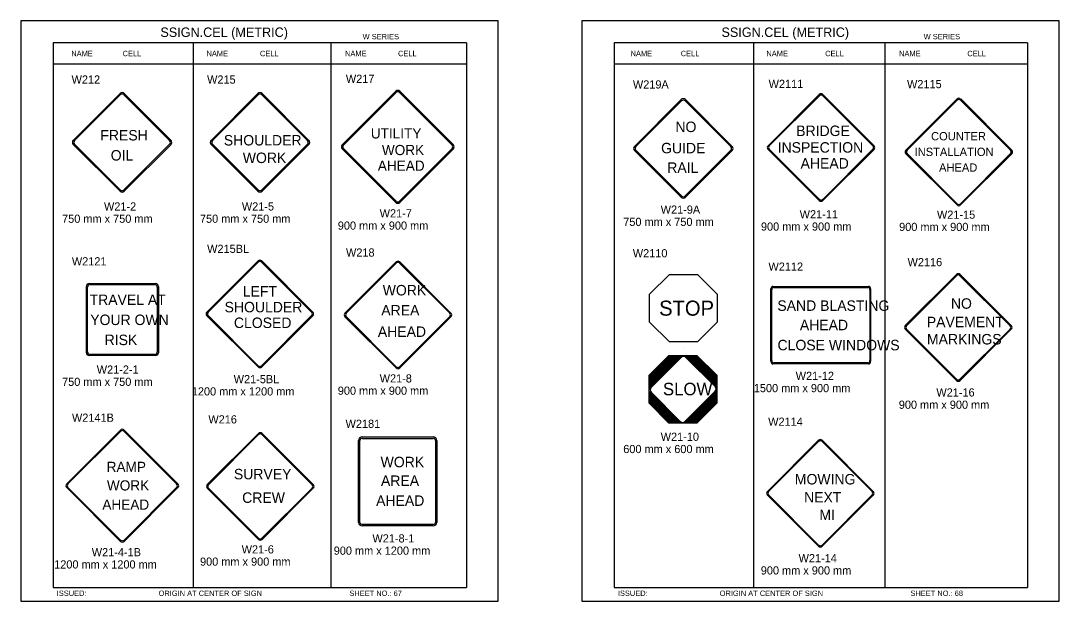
# Model space of a CAD drawing. Extents: x -12 to 6962, y -3756 to 679.
# Drawn here: x 1343.2 to 1724.4, y -926.5 to -713.4 of the extents above; entities that cross this region are included whole.
import ezdxf

# ---------------------------------------------------------------- set-up
doc = ezdxf.new("R2010")
doc.units = 0
for name, color, linetype in [('Level 1', 7, 'Continuous'), ('Level 2', 7, 'Continuous'), ('Level 3', 7, 'Continuous'), ('Level 62', 7, 'Continuous')]:
    doc.layers.add(name, color=color, linetype=linetype)

msp = doc.modelspace()

# ---------------------------------------------------------------- linework, layer by layer
at = {"layer": 'Level 1'}
for p, q in [((1506.83, -721.41), (1355.07, -721.41)), ((1355.07, -721.41), (1355.07, -921.41)), ((1406.53, -721.41), (1406.53, -921.41)), ((1457.06, -721.41), (1457.06, -921.41)), ((1506.83, -721.41), (1506.83, -921.41)), ((1712.82, -721.41), (1561.06, -721.41)), ((1561.06, -721.41), (1561.06, -921.41)), ((1612.23, -721.41), (1612.23, -921.41)), ((1660.43, -721.41), (1660.43, -921.41)), ((1712.82, -721.41), (1712.82, -921.41)), ((1506.83, -729.33), (1355.07, -729.33)), ((1712.82, -729.33), (1561.06, -729.33)), ((1461.19, -758.95), (1480.9, -739.24)), ((1482.31, -739.24), (1502.02, -758.95)), ((1362.47, -757.26), (1379.66, -740.06)), ((1362.97, -757.32), (1379.72, -740.56)), ((1381.09, -740.56), (1397.85, -757.32)), ((1381.16, -740.06), (1398.35, -757.26)), ((1413.08, -757.26), (1430.27, -740.06)), ((1413.57, -757.32), (1430.33, -740.56)), ((1431.7, -740.56), (1448.46, -757.32)), ((1431.76, -740.06), (1448.96, -757.26)), ((1461.66, -759.01), (1480.96, -739.71)), ((1482.25, -739.71), (1501.55, -759.01)), ((1568.52, -759.48), (1585.71, -742.29)), ((1569.01, -759.55), (1585.77, -742.79)), ((1587.14, -742.79), (1603.9, -759.55)), ((1587.2, -742.29), (1604.4, -759.49)), ((1617.56, -759.24), (1636.34, -740.45)), ((1618, -759.29), (1636.4, -740.9)), ((1637.63, -740.9), (1656.02, -759.29)), ((1637.68, -740.45), (1656.47, -759.24)), ((1668.14, -760.87), (1686.92, -742.08)), ((1668.59, -760.92), (1686.98, -742.53)), ((1688.21, -742.53), (1706.6, -760.92)), ((1688.27, -742.08), (1707.05, -760.87)), ((1379.72, -775.45), (1362.97, -758.69)), ((1380.11, -757.59), (1380.11, -757.59)), ((1397.85, -758.69), (1381.09, -775.45)), ((1430.33, -775.45), (1413.57, -758.69)), ((1431, -757.87), (1431, -757.87)), ((1448.46, -758.69), (1431.7, -775.45)), ((1379.66, -775.94), (1362.47, -758.75)), ((1398.35, -758.75), (1381.16, -775.94)), ((1430.27, -775.94), (1413.08, -758.75)), ((1448.96, -758.75), (1431.76, -775.94)), ((1480.9, -780.07), (1461.19, -760.36)), ((1480.96, -779.6), (1461.66, -760.3)), ((1481.6, -759.65), (1481.6, -759.65)), ((1481.6, -759.65), (1481.6, -759.65)), ((1501.55, -760.3), (1482.25, -779.6)), ((1502.02, -760.36), (1482.31, -780.07)), ((1585.71, -778.17), (1568.52, -760.98)), ((1585.77, -777.67), (1569.01, -760.92)), ((1586.5, -760.33), (1586.5, -760.33)), ((1603.9, -760.92), (1587.14, -777.67)), ((1604.4, -760.98), (1587.2, -778.17)), ((1636.34, -779.36), (1617.56, -760.58)), ((1636.4, -778.92), (1618, -760.52)), ((1637.09, -759.94), (1637.09, -759.94)), ((1656.02, -760.52), (1637.63, -778.92)), ((1656.47, -760.58), (1637.68, -779.36)), ((1686.92, -780.99), (1668.14, -762.21)), ((1686.98, -780.55), (1668.59, -762.15)), ((1687.43, -761.57), (1687.43, -761.57)), ((1706.6, -762.15), (1688.21, -780.55)), ((1707.05, -762.21), (1688.26, -780.99)), ((1411.53, -820.31), (1430.31, -801.52)), ((1411.98, -820.37), (1430.37, -801.97)), ((1431.6, -801.97), (1449.99, -820.37)), ((1431.66, -801.52), (1450.44, -820.31)), ((1462.23, -820.7), (1481.02, -801.91)), ((1462.68, -820.75), (1481.07, -802.36)), ((1482.3, -802.36), (1500.69, -820.75)), ((1482.36, -801.91), (1501.14, -820.7)), ((1667.94, -825.28), (1686.73, -806.5)), ((1668.39, -825.34), (1686.78, -806.95)), ((1688.01, -806.95), (1706.4, -825.34)), ((1688.07, -806.5), (1706.85, -825.28)), ((1367.29, -835.21), (1367.29, -810.89)), ((1367.69, -834.9), (1367.69, -811.2)), ((1368.35, -809.84), (1392.66, -809.84)), ((1368.65, -810.23), (1392.35, -810.23)), ((1393.32, -811.2), (1393.32, -834.9)), ((1393.72, -810.89), (1393.72, -835.21)), ((1618.61, -838.39), (1618.61, -811.83)), ((1619.35, -810.88), (1654.48, -810.88)), ((1619.56, -811.23), (1654.26, -811.23)), ((1655.21, -811.83), (1655.21, -838.39)), ((1618.89, -838.12), (1618.89, -812.1)), ((1654.93, -812.1), (1654.93, -838.12)), ((1380.49, -823.1), (1380.49, -823.1)), ((1430.31, -840.44), (1411.53, -821.65)), ((1430.37, -839.99), (1411.98, -821.6)), ((1430.95, -820.91), (1430.95, -820.91)), ((1449.99, -821.6), (1431.6, -839.99)), ((1450.44, -821.65), (1431.66, -840.44)), ((1481.02, -840.82), (1462.23, -822.04)), ((1481.07, -840.37), (1462.68, -821.98)), ((1481.81, -821.37), (1481.81, -821.37)), ((1500.69, -821.98), (1482.3, -840.37)), ((1501.14, -822.04), (1482.36, -840.82)), ((1636.87, -825.15), (1636.87, -825.15)), ((1686.73, -845.41), (1667.94, -826.62)), ((1686.78, -844.96), (1668.39, -826.57)), ((1687.35, -825.98), (1687.35, -825.98)), ((1706.4, -826.57), (1688.01, -844.96)), ((1706.85, -826.62), (1688.07, -845.41)), ((1586.34, -833.79), (1586.34, -833.79)), ((1392.66, -836.26), (1368.35, -836.26)), ((1392.35, -835.87), (1368.65, -835.87)), ((1573.93, -847.27), (1584.96, -836.24)), ((1573.93, -846.91), (1584.6, -836.24)), ((1573.93, -846.55), (1584.24, -836.24)), ((1573.93, -846.19), (1583.88, -836.24)), ((1573.93, -845.83), (1583.52, -836.24)), ((1573.93, -845.48), (1583.16, -836.24)), ((1573.93, -845.12), (1582.8, -836.24)), ((1573.93, -844.76), (1582.44, -836.24)), ((1573.93, -844.4), (1582.08, -836.24)), ((1573.93, -844.04), (1581.73, -836.24)), ((1573.93, -843.68), (1581.37, -836.24)), ((1573.97, -848.3), (1585.91, -836.37)), ((1574.07, -847.49), (1585.17, -836.39)), ((1574.17, -847.74), (1585.48, -836.44)), ((1574.61, -848.02), (1585.7, -836.93)), ((1587.1, -836.26), (1598.66, -847.82)), ((1587.41, -836.93), (1598.14, -847.66)), ((1587.54, -836.34), (1598.5, -847.3)), ((1587.95, -836.39), (1598.68, -847.12)), ((1588.16, -836.24), (1598.72, -846.8)), ((1588.52, -836.24), (1598.72, -846.44)), ((1588.88, -836.24), (1598.72, -846.08)), ((1589.24, -836.24), (1598.72, -845.72)), ((1589.6, -836.24), (1598.72, -845.36)), ((1589.96, -836.24), (1598.72, -845)), ((1590.31, -836.24), (1598.72, -844.64)), ((1590.67, -836.24), (1598.72, -844.28)), ((1591.03, -836.24), (1598.72, -843.93)), ((1591.39, -836.24), (1598.72, -843.57)), ((1654.48, -839.34), (1619.35, -839.34)), ((1654.26, -838.99), (1619.56, -838.99)), ((1585.37, -860.86), (1574.07, -849.55)), ((1585.07, -860.91), (1574.15, -849.99)), ((1585.34, -860.46), (1574.61, -849.73)), ((1598.58, -849.29), (1586.9, -860.98)), ((1598.14, -849.37), (1587.05, -860.46)), ((1598.51, -849.73), (1587.21, -861.03)), ((1598.68, -849.91), (1587.59, -861)), ((1584.47, -861.03), (1573.93, -850.49)), ((1584.11, -861.03), (1573.93, -850.85)), ((1583.75, -861.03), (1573.93, -851.21)), ((1583.39, -861.03), (1573.93, -851.56)), ((1583.04, -861.03), (1573.93, -851.92)), ((1582.68, -861.03), (1573.93, -852.28)), ((1582.32, -861.03), (1573.93, -852.64)), ((1581.96, -861.03), (1573.93, -853)), ((1581.6, -861.03), (1573.93, -853.36)), ((1581.24, -861.03), (1573.93, -853.72)), ((1584.8, -861), (1574.07, -850.27)), ((1598.72, -850.23), (1587.92, -861.03)), ((1598.72, -850.59), (1588.28, -861.03)), ((1598.72, -850.95), (1588.64, -861.03)), ((1598.72, -851.31), (1589, -861.03)), ((1598.72, -851.67), (1589.36, -861.03)), ((1598.72, -852.03), (1589.72, -861.03)), ((1598.72, -852.39), (1590.08, -861.03)), ((1598.72, -852.75), (1590.43, -861.03)), ((1598.72, -853.11), (1590.79, -861.03)), ((1598.72, -853.47), (1591.15, -861.03)), ((1360.06, -883.35), (1379.77, -863.64)), ((1360.53, -883.41), (1379.83, -864.11)), ((1381.12, -864.11), (1400.42, -883.41)), ((1381.18, -863.64), (1400.89, -883.35)), ((1411.67, -883.64), (1430.45, -864.86)), ((1412.11, -883.7), (1430.51, -865.31)), ((1431.74, -865.31), (1450.13, -883.7)), ((1431.79, -864.86), (1450.58, -883.64)), ((1467.21, -897.51), (1467.21, -867.4)), ((1467.71, -897.51), (1467.71, -867.4)), ((1468.58, -866.16), (1494.59, -866.16)), ((1468.58, -866.66), (1494.59, -866.66)), ((1495.46, -867.4), (1495.46, -897.51)), ((1495.96, -867.4), (1495.96, -897.51)), ((1617.29, -886.17), (1636.08, -867.38)), ((1617.74, -886.22), (1636.13, -867.83)), ((1637.36, -867.83), (1655.75, -886.22)), ((1637.42, -867.38), (1656.2, -886.17)), ((1380.48, -884.06), (1380.48, -884.06)), ((1380.48, -884.06), (1380.48, -884.06)), ((1431.07, -884.21), (1431.07, -884.21)), ((1481.51, -882.34), (1481.51, -882.34)), ((1379.77, -904.48), (1360.06, -884.76)), ((1379.83, -904.01), (1360.53, -884.7)), ((1400.42, -884.7), (1381.12, -904.01)), ((1400.89, -884.76), (1381.18, -904.48)), ((1430.45, -903.77), (1411.67, -884.99)), ((1430.51, -903.32), (1412.11, -884.93)), ((1450.13, -884.93), (1431.74, -903.32)), ((1450.58, -884.99), (1431.79, -903.77)), ((1636.08, -906.29), (1617.29, -887.51)), ((1636.13, -905.85), (1617.74, -887.45)), ((1636.76, -886.96), (1636.76, -886.96)), ((1655.75, -887.45), (1637.36, -905.85)), ((1656.2, -887.51), (1637.42, -906.29)), ((1494.59, -898.26), (1468.58, -898.26)), ((1494.59, -898.76), (1468.58, -898.76)), ((1355.07, -921.41), (1506.83, -921.41)), ((1561.06, -921.41), (1712.82, -921.41))]:
    msp.add_line(p, q, dxfattribs=at)
for points in [[(1581.33, -831.27), (1574.08, -824), (1574.08, -813.74), (1581.33, -806.48), (1591.6, -806.48), (1598.87, -813.74), (1598.87, -824), (1591.6, -831.27), (1581.33, -831.27)], [(1581.18, -861.03), (1573.93, -853.76), (1573.93, -843.51), (1581.18, -836.24), (1591.45, -836.24), (1598.72, -843.51), (1598.72, -853.76), (1591.45, -861.03), (1581.18, -861.03)]]:
    msp.add_lwpolyline(points, dxfattribs=at)
for centre, radius, start, end in [((1481.6, -739.94), 0.996, 45, 135), ((1481.6, -740.35), 0.913, 45, 135), ((1380.41, -740.81), 1.06, 45, 135), ((1380.41, -741.25), 0.969, 45, 135), ((1431.02, -740.81), 1.06, 45, 135), ((1431.02, -741.25), 0.969, 45, 135), ((1586.46, -743.04), 1.06, 45, 135), ((1586.46, -743.48), 0.969, 45, 135), ((1637.01, -741.12), 0.949, 45, 135), ((1637.01, -741.51), 0.87, 45, 135), ((1687.59, -742.75), 0.949, 45, 135), ((1687.59, -743.15), 0.87, 45, 135), ((1363.22, -758), 1.06, 135, 225), ((1363.65, -758), 0.969, 135, 225), ((1397.16, -758), 0.969, 315, 45), ((1397.6, -758), 1.06, 315, 45), ((1413.82, -758), 1.06, 135, 225), ((1414.26, -758), 0.969, 135, 225), ((1447.77, -758), 0.969, 315, 45), ((1448.21, -758), 1.06, 315, 45), ((1461.89, -759.65), 0.996, 135, 225), ((1462.3, -759.65), 0.913, 135, 225), ((1500.91, -759.65), 0.913, 315, 45), ((1501.32, -759.65), 0.996, 315, 45), ((1569.26, -760.23), 1.06, 135, 225), ((1569.7, -760.23), 0.969, 135, 225), ((1603.21, -760.23), 0.969, 315, 45), ((1603.65, -760.23), 1.06, 315, 45), ((1618.23, -759.91), 0.949, 135, 225), ((1618.62, -759.91), 0.87, 135, 225), ((1655.4, -759.91), 0.87, 315, 45), ((1655.8, -759.91), 0.949, 315, 45), ((1668.81, -761.54), 0.949, 135, 225), ((1669.2, -761.54), 0.87, 135, 225), ((1705.99, -761.54), 0.87, 315, 45), ((1706.38, -761.54), 0.949, 315, 45), ((1380.41, -775.2), 1.06, 225, 315), ((1380.41, -774.76), 0.969, 225, 315), ((1431.02, -775.2), 1.06, 225, 315), ((1431.02, -774.76), 0.969, 225, 315), ((1586.46, -776.99), 0.969, 225, 315), ((1481.6, -779.37), 0.996, 225, 315), ((1481.6, -778.96), 0.913, 225, 315), ((1586.46, -777.42), 1.06, 225, 315), ((1637.01, -778.69), 0.949, 225, 315), ((1637.01, -778.3), 0.87, 225, 315), ((1687.59, -780.32), 0.949, 225, 315), ((1687.59, -779.93), 0.87, 225, 315), ((1430.99, -802.2), 0.949, 45, 135), ((1430.99, -802.59), 0.87, 45, 135), ((1481.69, -802.58), 0.949, 45, 135), ((1481.69, -802.97), 0.87, 45, 135), ((1687.4, -807.17), 0.949, 45, 135), ((1687.4, -807.56), 0.87, 45, 135), ((1368.35, -810.89), 1.06, 90, 180), ((1368.65, -811.2), 0.969, 90, 180), ((1392.35, -811.2), 0.969, 0, 90), ((1392.66, -810.89), 1.06, 0, 90), ((1412.2, -820.98), 0.949, 135, 225), ((1412.59, -820.98), 0.87, 135, 225), ((1449.38, -820.98), 0.87, 315, 45), ((1449.77, -820.98), 0.949, 315, 45), ((1462.9, -821.37), 0.949, 135, 225), ((1463.29, -821.37), 0.87, 135, 225), ((1500.08, -821.37), 0.87, 315, 45), ((1500.47, -821.37), 0.949, 315, 45), ((1668.61, -825.95), 0.949, 135, 225), ((1669, -825.95), 0.87, 135, 225), ((1705.79, -825.95), 0.87, 315, 45), ((1706.18, -825.95), 0.949, 315, 45), ((1368.65, -834.9), 0.969, 180, 270), ((1392.35, -834.9), 0.969, 270, 0), ((1368.35, -835.21), 1.06, 180, 270), ((1392.66, -835.21), 1.06, 270, 0), ((1586.56, -837.79), 1.21, 45, 135), ((1430.99, -839.76), 0.949, 225, 315), ((1430.99, -839.37), 0.87, 225, 315), ((1481.69, -840.15), 0.949, 225, 315), ((1481.69, -839.76), 0.87, 225, 315), ((1687.4, -844.74), 0.949, 225, 315), ((1687.4, -844.35), 0.87, 225, 315), ((1575.46, -848.88), 1.21, 135, 225), ((1597.29, -848.52), 1.21, 315, 45), ((1586.2, -859.61), 1.21, 225, 315), ((1380.48, -864.34), 0.996, 45, 135), ((1380.48, -864.75), 0.913, 45, 135), ((1431.12, -865.53), 0.949, 45, 135), ((1431.12, -865.92), 0.87, 45, 135), ((1636.75, -868.05), 0.949, 45, 135), ((1636.75, -868.44), 0.87, 45, 135), ((1360.76, -884.06), 0.996, 135, 225), ((1361.17, -884.06), 0.913, 135, 225), ((1399.78, -884.06), 0.913, 315, 45), ((1400.19, -884.06), 0.996, 315, 45), ((1412.34, -884.32), 0.949, 135, 225), ((1412.73, -884.32), 0.87, 135, 225), ((1449.51, -884.32), 0.87, 315, 45), ((1449.91, -884.32), 0.949, 315, 45), ((1617.96, -886.84), 0.949, 135, 225), ((1618.35, -886.84), 0.87, 135, 225), ((1655.14, -886.84), 0.87, 315, 45), ((1655.53, -886.84), 0.949, 315, 45), ((1431.12, -902.71), 0.87, 225, 315), ((1380.48, -903.77), 0.996, 225, 315), ((1380.48, -903.36), 0.913, 225, 315), ((1431.12, -903.1), 0.949, 225, 315), ((1636.75, -905.62), 0.949, 225, 315), ((1636.75, -905.23), 0.87, 225, 315)]:
    msp.add_arc(centre, radius, start, end, dxfattribs=at)
for centre, major_axis, ratio, start_param, end_param in [((1619.35, -811.83), (0, 0.949), 0.771373, 0, 1.570796), ((1619.56, -812.1), (0, 0.87), 0.771373, 0, 1.570796), ((1654.26, -812.1), (0, 0.87), 0.771373, 4.712389, 6.283185), ((1654.48, -811.83), (0, 0.949), 0.771373, 4.712389, 6.283185), ((1619.35, -838.39), (0, -0.949), 0.771373, 4.712389, 6.283185), ((1619.56, -838.12), (0, -0.87), 0.771373, 4.712389, 6.283185), ((1654.26, -838.12), (0, -0.87), 0.771373, 0, 1.570796), ((1654.48, -838.39), (0, -0.949), 0.771373, 0, 1.570796), ((1468.58, -867.4), (-1.37, 0), 0.909253, 4.712389, 6.283185), ((1468.58, -867.4), (-0.87, 0), 0.857082, 4.712389, 6.283185), ((1494.59, -867.4), (-1.37, 0), 0.909253, 3.141593, 4.712389), ((1494.59, -867.4), (-0.87, 0), 0.857082, 3.141593, 4.712389), ((1468.58, -897.51), (1.37, 0), 0.909253, 3.141593, 4.712389), ((1468.58, -897.51), (0.87, 0), 0.857082, 3.141593, 4.712389), ((1494.59, -897.51), (0.87, 0), 0.857082, 4.712389, 6.283185), ((1494.59, -897.51), (1.37, 0), 0.909253, 4.712389, 6.283185)]:
    msp.add_ellipse(centre, major_axis=major_axis, ratio=ratio, start_param=start_param, end_param=end_param, dxfattribs=at)
at = {"layer": 'Level 3'}
for p, q in [((1481.6, -759.65), (1481.6, -759.65)), ((1380.48, -884.06), (1380.48, -884.06))]:
    msp.add_line(p, q, dxfattribs=at)
at = {"layer": 'Level 62'}
for points in [[(1343.19, -926.46), (1518.46, -926.46), (1518.46, -713.36), (1343.19, -713.36)], [(1549.19, -926.46), (1724.45, -926.46), (1724.45, -713.36), (1549.19, -713.36)]]:
    msp.add_lwpolyline(points, close=True, dxfattribs=at)

# ---------------------------------------------------------------- texts
at = {"layer": 'Level 1'}
for s, height, p in [('NO', 3.842, (1583.53, -754.23)), ('FRESH', 3.842, (1372.41, -757.31)), ('UTILITY', 3.732, (1471.71, -756.58)), ('BRIDGE', 3.842, (1627.89, -755.68)), ('COUNTER', 3.048, (1677.4, -757.27)), ('SHOULDER', 3.843, (1417.74, -759.15)), ('GUIDE', 3.842, (1578.28, -762.02)), ('INSPECTION', 3.842, (1621.08, -761.78)), ('OIL', 3.842, (1376.22, -764.67)), ('WORK', 3.843, (1424.7, -765.6)), ('WORK', 3.732, (1475.77, -762.68)), ('INSTALLATION', 3.0478, (1671.35, -763.02)), ('AHEAD', 3.732, (1474.27, -768.45)), ('RAIL', 3.842, (1580.54, -769.19)), ('AHEAD', 3.842, (1629.49, -767.64)), ('AHEAD', 3.048, (1680.33, -768.77)), ('WORK', 3.842, (1476.07, -814.19)), ('TRAVEL AT', 3.842, (1368.46, -817.7)), ('NO', 3.843, (1684.67, -819.09)), ('SHOULDER', 3.843, (1418.02, -820.4)), ('AREA', 3.842, (1475.56, -821.56)), ('STOP', 5.532, (1577.56, -821.63)), ('SAND BLASTING', 3.8421, (1620.96, -819.86)), ('YOUR OWN', 3.842, (1368.7, -825.07)), ('CLOSED', 3.843, (1421.45, -826.16)), ('AHEAD', 3.842, (1629.23, -826.98)), ('PAVEMENT', 3.843, (1675.84, -825.87)), ('AHEAD', 3.842, (1474.29, -829.43)), ('RISK', 3.842, (1373.99, -832.43)), ('CLOSE WINDOWS', 3.8421, (1621.03, -834.34)), ('MARKINGS', 3.843, (1675.89, -832.19)), ('SLOW', 4.61, (1578.96, -850.86)), ('RAMP', 3.732, (1374.73, -878.99)), ('WORK', 3.842, (1475.3, -877.27)), ('SURVEY', 3.842, (1421.44, -881.71)), ('AREA', 3.842, (1475.44, -884.12)), ('MOWING', 3.842, (1627.38, -883.59)), ('WORK', 3.732, (1374.82, -885.8)), ('CREW', 3.842, (1424.48, -890.35)), ('AHEAD', 3.842, (1473.66, -891.46)), ('NEXT', 3.842, (1630.77, -890.21)), ('AHEAD', 3.732, (1373.15, -892.85)), (' MI', 3.842, (1634.99, -896.68))]:
    msp.add_text(s, height=height, dxfattribs=at).set_placement(p)
at = {"layer": 'Level 2'}
for s, p in [('W212', (1361.85, -736.43)), ('W215', (1411.6, -736.43)), ('W217', (1462.55, -736.16)), ('W219A', (1567.93, -738.24)), ('W2111', (1617.76, -738.04)), ('W2115', (1668.57, -738.12)), ('W215BL', (1411.62, -798.58)), ('W2121', (1361.96, -803.17)), ('W218', (1462.6, -799.94)), ('W2110', (1567.9, -800.21)), ('W2116', (1668.77, -803.47)), ('W2112', (1617.7, -805.12)), ('W2141B', (1361.99, -860.57)), ('W216', (1412.07, -861.19)), ('W2181', (1462.44, -862.81)), ('W2114', (1617.59, -862.05))]:
    msp.add_text(s, height=3, dxfattribs=at).set_placement(p)
at = {"layer": 'Level 3'}
for s, height, p in [('SSIGN.CEL (METRIC)', 3.4642, (1394.45, -719.3)), ('SSIGN.CEL (METRIC)', 3.4642, (1600.45, -719.3)), ('W SERIES', 1.979, (1468.7, -720.17)), ('W SERIES', 1.979, (1674.69, -720.17)), ('CELL', 1.98, (1380.56, -726.37)), ('CELL', 1.98, (1431.01, -726.37)), ('CELL', 1.98, (1481.71, -726.37)), ('CELL', 1.98, (1585.5, -726.37)), ('CELL', 1.98, (1638.52, -726.37)), ('CELL', 1.98, (1690.72, -726.37)), ('NAME', 1.98, (1361.74, -726.37)), ('NAME', 1.98, (1411.39, -726.37)), ('NAME', 1.98, (1462.24, -726.37)), ('NAME', 1.98, (1567.09, -726.37)), ('NAME', 1.98, (1616.93, -726.37)), ('NAME', 1.98, (1665.66, -726.37)), ('W21-2', 3, (1373.75, -783.03)), ('W21-5', 3, (1424.36, -783.03)), ('W21-9A', 3, (1578.14, -784.19)), ('750 mm x 750 mm', 3, (1358.37, -787.53)), ('750 mm x 750 mm', 3, (1408.98, -787.53)), ('W21-7', 3, (1474.97, -785.55)), ('W21-11', 3, (1629.16, -785.91)), ('W21-15', 3, (1679.56, -786.04)), ('900 mm x 900 mm', 3, (1459.59, -790.05)), ('750 mm x 750 mm', 3, (1564.39, -788.69)), ('900 mm x 900 mm', 3, (1614.94, -790.41)), ('900 mm x 900 mm', 3, (1665.68, -790.54)), ('LEFT', 3.843, (1424.71, -814.61)), ('W21-2-1', 3, (1371.09, -842.91)), ('W21-12', 3, (1627.7, -845.22)), ('750 mm x 750 mm', 3, (1358.37, -847.41)), ('W21-5BL', 3, (1421.37, -846.43)), ('W21-8', 3, (1474.97, -846.16)), ('1200 mm x 1200 mm', 3, (1405.99, -850.93)), ('900 mm x 900 mm', 3, (1459.59, -850.66)), ('1500 mm x 900 mm', 3, (1612.32, -849.72)), ('W21-16', 3, (1679.34, -851.31)), ('900 mm x 900 mm', 3, (1665.55, -855.81)), ('W21-10', 3, (1578.14, -867.58)), ('600 mm x 600 mm', 3, (1564.39, -872.08)), ('W21-8-1', 3, (1472.31, -904.89)), ('W21-4-1B', 3, (1369.26, -909.95)), ('W21-6', 3, (1424.3, -908.92)), ('900 mm x 1200 mm', 3, (1458.09, -909.39)), ('900 mm x 900 mm', 3, (1409.01, -913.42)), ('W21-14', 3, (1628.76, -912.15)), ('1200 mm x 1200 mm', 3, (1355.46, -914.45)), ('900 mm x 900 mm', 3, (1614.88, -916.65)), ('ISSUED:', 1.98, (1356.41, -924.53)), ('ORIGIN AT CENTER OF SIGN', 1.9795, (1393.8, -924.53)), ('SHEET NO.: 67', 1.9795, (1463.84, -924.53)), ('ISSUED:', 1.98, (1562.41, -924.53)), ('ORIGIN AT CENTER OF SIGN', 1.9795, (1599.79, -924.53)), ('SHEET NO.: 68', 1.9795, (1669.83, -924.53))]:
    msp.add_text(s, height=height, dxfattribs=at).set_placement(p)

doc.saveas('drawing.dxf')
